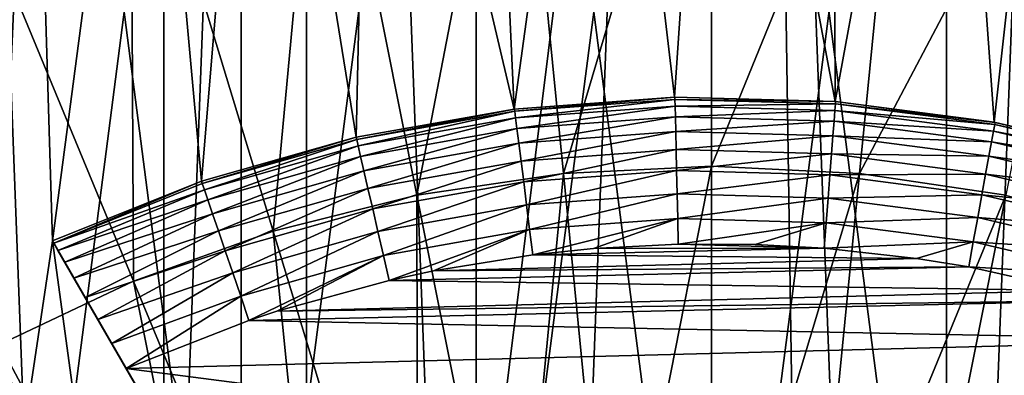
# Model space of a CAD drawing. Header units: metres. Extents: x -30 to 30, y -76 to 64.
# Tile 406 of 541: x -0.942 to 0.399, y 50.271 to 50.755. Entities that reach past the tile are written whole.
import ezdxf

# ---------------------------------------------------------------- set-up
doc = ezdxf.new("R2010")
doc.units = ezdxf.units.M
doc.layers.add('solid_508511', color=7, linetype='CONTINUOUS')

msp = doc.modelspace()

# ---------------------------------------------------------------- linework, layer by layer
at = {"layer": 'solid_508511'}
for points in [[(-1.425745, 10.251329, 22.955767), (-0.713039, 10.325402, 22.988945), (-1.337299, 57.5, 22.961088)], [(-1.337299, 57.5, 22.961088), (0, 10.35, 23), (0, 57.5, 23)], [(-0.713039, 10.325402, 22.988945), (0, 10.35, 23), (-1.337299, 57.5, 22.961088)], [(0.713028, 10.325403, 22.988945), (1.337299, 57.5, 22.961088), (0, 57.5, 23)], [(0, 10.35, 23), (0.713028, 10.325403, 22.988945), (0, 57.5, 23)], [(-0.551211, 39.999996, -6.476586), (-0.551211, 54.5, -6.47658), (-1.098508, 54.5, -6.406504)], [(-1.098375, 39.999996, -6.406526), (-0.551211, 39.999996, -6.476586), (-1.098508, 54.5, -6.406504)], [(-1.098376, 39.999996, 6.406526), (-1.098508, 54.5, 6.406504), (-0.551211, 54.5, 6.47658)], [(-0.551212, 39.999996, 6.476586), (-1.098376, 39.999996, 6.406526), (-0.551211, 54.5, 6.47658)], [(-0.551212, 39.999996, 6.476586), (0, 54.5, 6.5), (0, 40, 6.5)], [(-0.551212, 39.999996, 6.476586), (-0.551211, 54.5, 6.47658), (0, 54.5, 6.5)], [(-0.551211, 54.5, -6.47658), (0, 40, -6.5), (0, 54.5, -6.5)], [(-0.551211, 39.999996, -6.476586), (0, 40, -6.5), (-0.551211, 54.5, -6.47658)], [(0.551211, 54.5, 6.47658), (0.551211, 39.999996, 6.476586), (0, 40, 6.5)], [(0, 54.5, 6.5), (0.551211, 54.5, 6.47658), (0, 40, 6.5)], [(0, 54.5, -6.5), (0, 40, -6.5), (0.551212, 39.999996, -6.476586)], [(0.551211, 54.5, -6.47658), (0, 54.5, -6.5), (0.551212, 39.999996, -6.476586)], [(-0.745352, 52.5, 9.470714), (-1.485397, 46.5, 9.383155), (-1.486151, 52.5, 9.383035)], [(-0.745352, 52.5, 9.470714), (-0.744993, 46.5, 9.470744), (-1.485397, 46.5, 9.383155)], [(-0.745352, 52.5, 9.470714), (0, 52.5, 9.5), (-0.744993, 46.5, 9.470744)], [(0, 52.5, 9.5), (0, 46.5, 9.5), (-0.744993, 46.5, 9.470744)], [(0.745352, 52.5, 9.470714), (0, 46.5, 9.5), (0, 52.5, 9.5)], [(0.744993, 46.5, 9.470744), (0, 46.5, 9.5), (0.745352, 52.5, 9.470714)], [(-0.63999, 52, -7.72353), (-0.639964, 49.53109, -7.723532), (-0.958742, 49.53109, -7.690469)], [(-0.958618, 52, -7.690485), (-0.63999, 52, -7.72353), (-0.958742, 49.53109, -7.690469)], [(-0.958618, 52, 7.690485), (-0.958742, 49.53109, 7.690469), (-0.639964, 49.53109, 7.723532)], [(-0.63999, 52, 7.72353), (-0.958618, 52, 7.690485), (-0.639964, 49.53109, 7.723532)], [(-0.63999, 52, -7.72353), (-0.320269, 52, -7.74338), (-0.639964, 49.53109, -7.723532)], [(-0.320269, 52, 7.74338), (-0.63999, 52, 7.72353), (-0.639964, 49.53109, 7.723532)], [(-0.320269, 52, -7.74338), (-0.320136, 49.53109, -7.743385), (-0.639964, 49.53109, -7.723532)], [(-0.320269, 52, 7.74338), (-0.639964, 49.53109, 7.723532), (-0.320136, 49.53109, 7.743385)], [(-0.320269, 52, -7.74338), (0, 52, -7.75), (-0.320136, 49.53109, -7.743385)], [(-0.320269, 52, 7.74338), (-0.320136, 49.53109, 7.743385), (0, 49.53109, 7.75)], [(0, 52, 7.75), (-0.320269, 52, 7.74338), (0, 49.53109, 7.75)], [(0, 52, -7.75), (0, 49.53109, -7.75), (-0.320136, 49.53109, -7.743385)], [(0.320269, 52, -7.74338), (0, 49.53109, -7.75), (0, 52, -7.75)], [(0.320269, 52, -7.74338), (0.320136, 49.53109, -7.743385), (0, 49.53109, -7.75)], [(0.320136, 49.53109, 7.743385), (0, 52, 7.75), (0, 49.53109, 7.75)], [(0.320269, 52, 7.74338), (0, 52, 7.75), (0.320136, 49.53109, 7.743385)], [(0.320269, 52, 7.74338), (0.320136, 49.53109, 7.743385), (0.639964, 49.53109, 7.723532)], [(0.320269, 52, -7.74338), (0.639964, 49.53109, -7.723532), (0.320136, 49.53109, -7.743385)], [(0.63999, 52, 7.72353), (0.320269, 52, 7.74338), (0.639964, 49.53109, 7.723532)], [(0.320269, 52, -7.74338), (0.63999, 52, -7.72353), (0.639964, 49.53109, -7.723532)], [(-0.150188, 51.496235, -19.5), (-0.307553, 51.484192, -19.5), (-0.26845, 50.633175, -19.5)], [(-0.150188, 51.496235, -19.5), (-0.26845, 50.633175, -19.5), (-0.050342, 50.64941, -19.5)], [(0.007592, 51.499989, -19.5), (-0.150188, 51.496235, -19.5), (-0.050342, 50.64941, -19.5)], [(0.007592, 51.499989, -19.5), (-0.050342, 50.64941, -19.5), (0.168288, 50.643402, -19.5)], [(0.165326, 51.495441, -19.5), (0.007592, 51.499989, -19.5), (0.168288, 50.643402, -19.5)], [(0.322666, 51.482594, -19.5), (0.165326, 51.495441, -19.5), (0.168288, 50.643402, -19.5)], [(-0.307553, 51.484192, -19.5), (-0.464041, 51.463894, -19.5), (-0.26845, 50.633175, -19.5)], [(0.322666, 51.482594, -19.5), (0.168288, 50.643402, -19.5), (0.385091, 50.615231, -19.5)], [(0.479046, 51.461506, -19.5), (0.322666, 51.482594, -19.5), (0.385091, 50.615231, -19.5)], [(-0.464041, 51.463894, -19.5), (-0.619308, 51.435379, -19.5), (-0.483697, 50.594883, -19.5)], [(-0.464041, 51.463894, -19.5), (-0.483697, 50.594883, -19.5), (-0.26845, 50.633175, -19.5)], [(0.479046, 51.461506, -19.5), (0.385091, 50.615231, -19.5), (0.597999, 50.565163, -19.5)], [(-0.619308, 51.435379, -19.5), (-0.772795, 51.398754, -19.5), (-0.694027, 50.534901, -19.5)], [(-0.619308, 51.435379, -19.5), (-0.694027, 50.534901, -19.5), (-0.483697, 50.594883, -19.5)], [(-0.772795, 51.398754, -19.5), (-0.924134, 51.354115, -19.5), (-0.897134, 50.45388, -19.5)], [(-0.772795, 51.398754, -19.5), (-0.897134, 50.45388, -19.5), (-0.694027, 50.534901, -19.5)], [(-0.924134, 51.354115, -19.5), (-1.073009, 51.301544, -19.5), (-0.992122, 49.818405, -19.5)], [(-0.924134, 51.354115, -19.5), (-0.992122, 49.818405, -19.5), (-0.897134, 50.45388, -19.5)], [(-0.201467, 50.545532, -23.76483), (-0.266899, 51.209873, -23.58305), (0, 51.222984, -23.58305)], [(0, 50.555431, -23.76483), (-0.201467, 50.545532, -23.76483), (0, 51.222984, -23.58305)], [(0, 50.555431, -23.76483), (0, 51.222984, -23.58305), (0.266899, 51.209873, -23.58305)], [(-0.400994, 50.515934, -23.76483), (-0.531228, 51.170662, -23.58305), (-0.266899, 51.209873, -23.58305)], [(-0.201467, 50.545532, -23.76483), (-0.400994, 50.515934, -23.76483), (-0.266899, 51.209873, -23.58305)], [(0.201467, 50.545532, -23.76483), (0, 50.555431, -23.76483), (0.266899, 51.209873, -23.58305)], [(0.201467, 50.545532, -23.76483), (0.266899, 51.209873, -23.58305), (0.531228, 51.170662, -23.58305)], [(-0.59666, 50.466923, -23.76483), (-0.790441, 51.105732, -23.58305), (-0.531228, 51.170662, -23.58305)], [(-0.400994, 50.515934, -23.76483), (-0.59666, 50.466923, -23.76483), (-0.531228, 51.170662, -23.58305)], [(0.400994, 50.515934, -23.76483), (0.201467, 50.545532, -23.76483), (0.531228, 51.170662, -23.58305)], [(-0.786579, 50.398972, -23.76483), (-1.042041, 51.015709, -23.58305), (-0.790441, 51.105732, -23.58305)], [(-0.59666, 50.466923, -23.76483), (-0.786579, 50.398972, -23.76483), (-0.790441, 51.105732, -23.58305)], [(-0.786579, 50.398972, -23.76483), (-0.968923, 50.312729, -23.76483), (-1.042041, 51.015709, -23.58305)], [(-0.050342, 50.64941, -19.5), (-0.26845, 50.633175, -19.5), (-0.267985, 50.633232, -22.799999)], [(-0.267607, 50.630219, -22.83473), (-0.049686, 50.649426, -22.799999), (-0.267985, 50.633232, -22.799999)], [(-0.050342, 50.64941, -19.5), (-0.267985, 50.633232, -22.799999), (-0.049686, 50.649426, -22.799999)], [(-0.267607, 50.630219, -22.83473), (-0.049615, 50.646389, -22.83473), (-0.049686, 50.649426, -22.799999)], [(-0.267607, 50.630219, -22.83473), (-0.266482, 50.621265, -22.868404), (-0.049615, 50.646389, -22.83473)], [(-0.266482, 50.621265, -22.868404), (-0.049407, 50.637367, -22.868404), (-0.049615, 50.646389, -22.83473)], [(-0.266482, 50.621265, -22.868404), (-0.264645, 50.606647, -22.9), (-0.049407, 50.637367, -22.868404)], [(-0.264645, 50.606647, -22.9), (-0.049066, 50.622639, -22.9), (-0.049407, 50.637367, -22.868404)], [(0.168288, 50.643402, -19.5), (-0.050342, 50.64941, -19.5), (-0.049686, 50.649426, -22.799999)], [(-0.049615, 50.646389, -22.83473), (0.169129, 50.643337, -22.799999), (-0.049686, 50.649426, -22.799999)], [(0.168288, 50.643402, -19.5), (-0.049686, 50.649426, -22.799999), (0.169129, 50.643337, -22.799999)], [(-0.049615, 50.646389, -22.83473), (0.16889, 50.640308, -22.83473), (0.169129, 50.643337, -22.799999)], [(-0.049615, 50.646389, -22.83473), (-0.049407, 50.637367, -22.868404), (0.16889, 50.640308, -22.83473)], [(-0.049407, 50.637367, -22.868404), (0.16818, 50.631313, -22.868404), (0.16889, 50.640308, -22.83473)], [(-0.049407, 50.637367, -22.868404), (-0.049066, 50.622639, -22.9), (0.16818, 50.631313, -22.868404)], [(0.16889, 50.640308, -22.83473), (0.16818, 50.631313, -22.868404), (0.385645, 50.612041, -22.83473)], [(0.385091, 50.615231, -19.5), (0.168288, 50.643402, -19.5), (0.169129, 50.643337, -22.799999)], [(0.16889, 50.640308, -22.83473), (0.386191, 50.615032, -22.799999), (0.169129, 50.643337, -22.799999)], [(0.16889, 50.640308, -22.83473), (0.385645, 50.612041, -22.83473), (0.386191, 50.615032, -22.799999)], [(0.385091, 50.615231, -19.5), (0.169129, 50.643337, -22.799999), (0.386191, 50.615032, -22.799999)], [(-0.26845, 50.633175, -19.5), (-0.483697, 50.594883, -19.5), (-0.483507, 50.594929, -22.799999)], [(-0.482824, 50.591969, -22.83473), (-0.267985, 50.633232, -22.799999), (-0.483507, 50.594929, -22.799999)], [(-0.26845, 50.633175, -19.5), (-0.483507, 50.594929, -22.799999), (-0.267985, 50.633232, -22.799999)], [(-0.482824, 50.591969, -22.83473), (-0.267607, 50.630219, -22.83473), (-0.267985, 50.633232, -22.799999)], [(-0.482824, 50.591969, -22.83473), (-0.480795, 50.583176, -22.868404), (-0.267607, 50.630219, -22.83473)], [(-0.480795, 50.583176, -22.868404), (-0.266482, 50.621265, -22.868404), (-0.267607, 50.630219, -22.83473)], [(-0.049066, 50.622639, -22.9), (0.167021, 50.616627, -22.9), (0.16818, 50.631313, -22.868404)], [(0.16818, 50.631313, -22.868404), (0.167021, 50.616627, -22.9), (0.384024, 50.603165, -22.868404)], [(0.16818, 50.631313, -22.868404), (0.384024, 50.603165, -22.868404), (0.385645, 50.612041, -22.83473)], [(-0.480795, 50.583176, -22.868404), (-0.477481, 50.568817, -22.9), (-0.266482, 50.621265, -22.868404)], [(-0.477481, 50.568817, -22.9), (-0.264645, 50.606647, -22.9), (-0.266482, 50.621265, -22.868404)], [(-0.264645, 50.606647, -22.9), (-0.262153, 50.586807, -22.928558), (-0.049066, 50.622639, -22.9)], [(-0.262153, 50.586807, -22.928558), (-0.048604, 50.602646, -22.928558), (-0.049066, 50.622639, -22.9)], [(-0.049066, 50.622639, -22.9), (-0.048604, 50.602646, -22.928558), (0.167021, 50.616627, -22.9)], [(-0.048604, 50.602646, -22.928558), (0.165448, 50.596691, -22.928558), (0.167021, 50.616627, -22.9)], [(0.167021, 50.616627, -22.9), (0.165448, 50.596691, -22.928558), (0.381378, 50.588673, -22.9)], [(0.167021, 50.616627, -22.9), (0.381378, 50.588673, -22.9), (0.384024, 50.603165, -22.868404)], [(0.385645, 50.612041, -22.83473), (0.384024, 50.603165, -22.868404), (0.598402, 50.561882, -22.83473)], [(0.597999, 50.565163, -19.5), (0.385091, 50.615231, -19.5), (0.386191, 50.615032, -22.799999)], [(0.385645, 50.612041, -22.83473), (0.599249, 50.5648, -22.799999), (0.386191, 50.615032, -22.799999)], [(0.385645, 50.612041, -22.83473), (0.598402, 50.561882, -22.83473), (0.599249, 50.5648, -22.799999)], [(0.597999, 50.565163, -19.5), (0.386191, 50.615032, -22.799999), (0.599249, 50.5648, -22.799999)], [(-0.477481, 50.568817, -22.9), (-0.472984, 50.549335, -22.928558), (-0.264645, 50.606647, -22.9)], [(-0.472984, 50.549335, -22.928558), (-0.262153, 50.586807, -22.928558), (-0.264645, 50.606647, -22.9)], [(-0.262153, 50.586807, -22.928558), (-0.25908, 50.562347, -22.953209), (-0.048604, 50.602646, -22.928558)], [(-0.25908, 50.562347, -22.953209), (-0.048035, 50.578003, -22.953209), (-0.048604, 50.602646, -22.928558)], [(-0.048604, 50.602646, -22.928558), (-0.048035, 50.578003, -22.953209), (0.165448, 50.596691, -22.928558)], [(-0.048035, 50.578003, -22.953209), (0.163509, 50.572117, -22.953209), (0.165448, 50.596691, -22.928558)], [(0.165448, 50.596691, -22.928558), (0.163509, 50.572117, -22.953209), (0.377786, 50.569, -22.928558)], [(0.165448, 50.596691, -22.928558), (0.377786, 50.569, -22.928558), (0.381378, 50.588673, -22.9)], [(0.384024, 50.603165, -22.868404), (0.381378, 50.588673, -22.9), (0.595887, 50.553215, -22.868404)], [(0.384024, 50.603165, -22.868404), (0.595887, 50.553215, -22.868404), (0.598402, 50.561882, -22.83473)], [(-0.483697, 50.594883, -19.5), (-0.694027, 50.534901, -19.5), (-0.694017, 50.534904, -22.799999)], [(-0.483507, 50.594929, -22.799999), (-0.694017, 50.534904, -22.799999), (-0.693036, 50.532028, -22.83473)], [(-0.483697, 50.594883, -19.5), (-0.694017, 50.534904, -22.799999), (-0.483507, 50.594929, -22.799999)], [(-0.482824, 50.591969, -22.83473), (-0.483507, 50.594929, -22.799999), (-0.693036, 50.532028, -22.83473)], [(-0.482824, 50.591969, -22.83473), (-0.693036, 50.532028, -22.83473), (-0.690123, 50.523491, -22.868404)], [(-0.482824, 50.591969, -22.83473), (-0.690123, 50.523491, -22.868404), (-0.480795, 50.583176, -22.868404)], [(-0.472984, 50.549335, -22.928558), (-0.467441, 50.525314, -22.953209), (-0.262153, 50.586807, -22.928558)], [(-0.467441, 50.525314, -22.953209), (-0.25908, 50.562347, -22.953209), (-0.262153, 50.586807, -22.928558)], [(0.381378, 50.588673, -22.9), (0.377786, 50.569, -22.928558), (0.591781, 50.539066, -22.9)], [(0.381378, 50.588673, -22.9), (0.591781, 50.539066, -22.9), (0.595887, 50.553215, -22.868404)], [(-0.480795, 50.583176, -22.868404), (-0.690123, 50.523491, -22.868404), (-0.685368, 50.509544, -22.9)], [(-0.480795, 50.583176, -22.868404), (-0.685368, 50.509544, -22.9), (-0.477481, 50.568817, -22.9)], [(-0.25908, 50.562347, -22.953209), (-0.255521, 50.534012, -22.973206), (-0.048035, 50.578003, -22.953209)], [(-0.255521, 50.534012, -22.973206), (-0.047375, 50.549454, -22.973206), (-0.048035, 50.578003, -22.953209)], [(-0.048035, 50.578003, -22.953209), (-0.047375, 50.549454, -22.973206), (0.163509, 50.572117, -22.953209)], [(-0.047375, 50.549454, -22.973206), (0.161263, 50.543648, -22.973206), (0.163509, 50.572117, -22.953209)], [(0.163509, 50.572117, -22.953209), (0.161263, 50.543648, -22.973206), (0.373358, 50.54475, -22.953209)], [(0.163509, 50.572117, -22.953209), (0.373358, 50.54475, -22.953209), (0.377786, 50.569, -22.928558)], [(-0.477481, 50.568817, -22.9), (-0.685368, 50.509544, -22.9), (-0.678913, 50.49062, -22.928558)], [(-0.477481, 50.568817, -22.9), (-0.678913, 50.49062, -22.928558), (-0.472984, 50.549335, -22.928558)], [(-0.467441, 50.525314, -22.953209), (-0.461018, 50.49749, -22.973206), (-0.25908, 50.562347, -22.953209)], [(-0.461018, 50.49749, -22.973206), (-0.255521, 50.534012, -22.973206), (-0.25908, 50.562347, -22.953209)], [(0.377786, 50.569, -22.928558), (0.373358, 50.54475, -22.953209), (0.586208, 50.519863, -22.928558)], [(0.377786, 50.569, -22.928558), (0.586208, 50.519863, -22.928558), (0.591781, 50.539066, -22.9)], [(-0.472984, 50.549335, -22.928558), (-0.678913, 50.49062, -22.928558), (-0.670955, 50.467289, -22.953209)], [(-0.472984, 50.549335, -22.928558), (-0.670955, 50.467289, -22.953209), (-0.467441, 50.525314, -22.953209)], [(-0.268443, 49.849556, -23.895369), (-0.400994, 50.515934, -23.76483), (-0.201467, 50.545532, -23.76483)], [(-0.134871, 49.86937, -23.895369), (-0.268443, 49.849556, -23.895369), (-0.201467, 50.545532, -23.76483)], [(-0.255521, 50.534012, -22.973206), (-0.251583, 50.502663, -22.987938), (-0.047375, 50.549454, -22.973206)], [(-0.251583, 50.502663, -22.987938), (-0.046644, 50.517864, -22.987938), (-0.047375, 50.549454, -22.973206)], [(-0.134871, 49.86937, -23.895369), (-0.201467, 50.545532, -23.76483), (0, 50.555431, -23.76483)], [(0, 49.875996, -23.895369), (-0.134871, 49.86937, -23.895369), (0, 50.555431, -23.76483)], [(-0.047375, 50.549454, -22.973206), (-0.046644, 50.517864, -22.987938), (0.161263, 50.543648, -22.973206)], [(-0.046644, 50.517864, -22.987938), (0.158777, 50.51215, -22.987938), (0.161263, 50.543648, -22.973206)], [(0, 49.875996, -23.895369), (0, 50.555431, -23.76483), (0.201467, 50.545532, -23.76483)], [(0.134871, 49.86937, -23.895369), (0, 49.875996, -23.895369), (0.201467, 50.545532, -23.76483)], [(0.134871, 49.86937, -23.895369), (0.201467, 50.545532, -23.76483), (0.400994, 50.515934, -23.76483)], [(0.161263, 50.543648, -22.973206), (0.158777, 50.51215, -22.987938), (0.368229, 50.516659, -22.973206)], [(0.161263, 50.543648, -22.973206), (0.368229, 50.516659, -22.973206), (0.373358, 50.54475, -22.953209)], [(0.373358, 50.54475, -22.953209), (0.368229, 50.516659, -22.973206), (0.579337, 50.496189, -22.953209)], [(0.373358, 50.54475, -22.953209), (0.579337, 50.496189, -22.953209), (0.586208, 50.519863, -22.928558)], [(-0.694017, 50.534904, -22.799999), (-0.897134, 50.45388, -19.5), (-0.897134, 50.45388, -22.799999)], [(-0.694027, 50.534901, -19.5), (-0.897134, 50.45388, -19.5), (-0.694017, 50.534904, -22.799999)], [(-0.694017, 50.534904, -22.799999), (-0.897134, 50.45388, -22.799999), (-0.895214, 50.450558, -22.838911)], [(-0.693036, 50.532028, -22.83473), (-0.694017, 50.534904, -22.799999), (-0.895214, 50.450558, -22.838911)], [(-0.690123, 50.523491, -22.868404), (-0.693036, 50.532028, -22.83473), (-0.895214, 50.450558, -22.838911)], [(-0.461018, 50.49749, -22.973206), (-0.453913, 50.466702, -22.987938), (-0.255521, 50.534012, -22.973206)], [(-0.453913, 50.466702, -22.987938), (-0.251583, 50.502663, -22.987938), (-0.255521, 50.534012, -22.973206)], [(-0.690123, 50.523491, -22.868404), (-0.895214, 50.450558, -22.838911), (-0.88952, 50.440693, -22.876381)], [(-0.685368, 50.509544, -22.9), (-0.690123, 50.523491, -22.868404), (-0.88952, 50.440693, -22.876381)], [(-0.467441, 50.525314, -22.953209), (-0.670955, 50.467289, -22.953209), (-0.661737, 50.440258, -22.973206)], [(-0.467441, 50.525314, -22.953209), (-0.661737, 50.440258, -22.973206), (-0.461018, 50.49749, -22.973206)], [(-0.251583, 50.502663, -22.987938), (-0.247385, 50.469254, -22.996962), (-0.046644, 50.517864, -22.987938)], [(-0.247385, 50.469254, -22.996962), (-0.045866, 50.4842, -22.996962), (-0.046644, 50.517864, -22.987938)], [(-0.046644, 50.517864, -22.987938), (-0.045866, 50.4842, -22.996962), (0.158777, 50.51215, -22.987938)], [(0.158777, 50.51215, -22.987938), (0.362553, 50.485577, -22.987938), (0.368229, 50.516659, -22.973206)], [(0.368229, 50.516659, -22.973206), (0.362553, 50.485577, -22.987938), (0.571377, 50.468761, -22.973206)], [(0.368229, 50.516659, -22.973206), (0.571377, 50.468761, -22.973206), (0.579337, 50.496189, -22.953209)], [(-0.685368, 50.509544, -22.9), (-0.88952, 50.440693, -22.876381), (-0.880279, 50.424686, -22.910894)], [(-0.678913, 50.49062, -22.928558), (-0.685368, 50.509544, -22.9), (-0.880279, 50.424686, -22.910894)], [(-0.39943, 49.816746, -23.895369), (-0.59666, 50.466923, -23.76483), (-0.400994, 50.515934, -23.76483)], [(-0.268443, 49.849556, -23.895369), (-0.39943, 49.816746, -23.895369), (-0.400994, 50.515934, -23.76483)], [(-0.045866, 50.4842, -22.996962), (0.156128, 50.47858, -22.996962), (0.158777, 50.51215, -22.987938)], [(0.268443, 49.849556, -23.895369), (0.134871, 49.86937, -23.895369), (0.400994, 50.515934, -23.76483)], [(0.158777, 50.51215, -22.987938), (0.156128, 50.47858, -22.996962), (0.362553, 50.485577, -22.987938)], [(0.268443, 49.849556, -23.895369), (0.400994, 50.515934, -23.76483), (0.59666, 50.466923, -23.76483)], [(-0.678913, 50.49062, -22.928558), (-0.880279, 50.424686, -22.910894), (-0.867808, 50.403088, -22.941231)], [(-0.670955, 50.467289, -22.953209), (-0.678913, 50.49062, -22.928558), (-0.867808, 50.403088, -22.941231)], [(-0.461018, 50.49749, -22.973206), (-0.661737, 50.440258, -22.973206), (-0.651538, 50.410355, -22.987938)], [(-0.461018, 50.49749, -22.973206), (-0.651538, 50.410355, -22.987938), (-0.453913, 50.466702, -22.987938)], [(-0.453913, 50.466702, -22.987938), (-0.44634, 50.433891, -22.996962), (-0.251583, 50.502663, -22.987938)], [(-0.44634, 50.433891, -22.996962), (-0.247385, 50.469254, -22.996962), (-0.251583, 50.502663, -22.987938)], [(-0.247385, 50.469254, -22.996962), (-0.243023, 50.434795, -23), (-0.045866, 50.4842, -22.996962)], [(-0.045866, 50.4842, -22.996962), (-0.243023, 50.434795, -23), (-0.160371, 50.443394, -23)], [(-0.045866, 50.4842, -22.996962), (-0.160371, 50.443394, -23), (-0.045068, 50.449478, -23)], [(-0.045866, 50.4842, -22.996962), (-0.045068, 50.449478, -23), (0.156128, 50.47858, -22.996962)], [(0.156128, 50.47858, -22.996962), (-0.045068, 50.449478, -23), (0.059701, 50.449085, -23)], [(0.156128, 50.47858, -22.996962), (0.059701, 50.449085, -23), (0.153365, 50.443958, -23)], [(0.156128, 50.47858, -22.996962), (0.153365, 50.443958, -23), (0.356504, 50.45245, -22.996962)], [(0.156128, 50.47858, -22.996962), (0.356504, 50.45245, -22.996962), (0.362553, 50.485577, -22.987938)], [(0.362553, 50.485577, -22.987938), (0.356504, 50.45245, -22.996962), (0.562571, 50.438419, -22.987938)], [(0.362553, 50.485577, -22.987938), (0.562571, 50.438419, -22.987938), (0.571377, 50.468761, -22.973206)], [(-0.670955, 50.467289, -22.953209), (-0.867808, 50.403088, -22.941231), (-0.852587, 50.376724, -22.966162)], [(-0.661737, 50.440258, -22.973206), (-0.670955, 50.467289, -22.953209), (-0.852587, 50.376724, -22.966162)], [(-0.52657, 49.771252, -23.895369), (-0.786579, 50.398972, -23.76483), (-0.59666, 50.466923, -23.76483)], [(-0.453913, 50.466702, -22.987938), (-0.651538, 50.410355, -22.987938), (-0.640668, 50.378483, -22.996962)], [(-0.453913, 50.466702, -22.987938), (-0.640668, 50.378483, -22.996962), (-0.44634, 50.433891, -22.996962)], [(-0.39943, 49.816746, -23.895369), (-0.52657, 49.771252, -23.895369), (-0.59666, 50.466923, -23.76483)], [(-0.44634, 50.433891, -22.996962), (-0.43857, 50.400036, -23), (-0.247385, 50.469254, -22.996962)], [(-0.247385, 50.469254, -22.996962), (-0.43857, 50.400036, -23), (-0.378455, 50.412922, -23)], [(-0.247385, 50.469254, -22.996962), (-0.378455, 50.412922, -23), (-0.243023, 50.434795, -23)], [(0.39943, 49.816746, -23.895369), (0.268443, 49.849556, -23.895369), (0.59666, 50.466923, -23.76483)], [(-0.824999, 49.92894, -19.5), (-0.897134, 50.45388, -19.5), (-0.992122, 49.818405, -19.5)], [(-0.897134, 50.45388, -22.799999), (-0.542523, 49.839676, -21.534805), (-0.443743, 49.668587, -23)], [(-0.895214, 50.450558, -22.838911), (-0.897134, 50.45388, -22.799999), (-0.443743, 49.668587, -23)], [(-0.897134, 50.45388, -19.5), (-0.645712, 50.018406, -20), (-0.542523, 49.839676, -21.534805)], [(-0.897134, 50.45388, -22.799999), (-0.897134, 50.45388, -19.5), (-0.542523, 49.839676, -21.534805)], [(-0.897134, 50.45388, -19.5), (-0.645712, 50.018406, -19.5), (-0.645712, 50.018406, -20)], [(-0.824999, 49.92894, -19.5), (-0.645712, 50.018406, -19.5), (-0.897134, 50.45388, -19.5)], [(-0.88952, 50.440693, -22.876381), (-0.895214, 50.450558, -22.838911), (-0.443743, 49.668587, -23)], [(0.153365, 50.443958, -23), (-0.045068, 50.449478, -23), (-0.160371, 50.443394, -23)], [(0.153365, 50.443958, -23), (0.059701, 50.449085, -23), (-0.045068, 50.449478, -23)], [(0.356504, 50.45245, -22.996962), (0.153365, 50.443958, -23), (0.279068, 50.429928, -23)], [(0.356504, 50.45245, -22.996962), (0.279068, 50.429928, -23), (0.350318, 50.41827, -23)], [(0.356504, 50.45245, -22.996962), (0.350318, 50.41827, -23), (0.553185, 50.406078, -22.996962)], [(0.356504, 50.45245, -22.996962), (0.553185, 50.406078, -22.996962), (0.562571, 50.438419, -22.987938)], [(-0.880279, 50.424686, -22.910894), (-0.88952, 50.440693, -22.876381), (-0.443743, 49.668587, -23)], [(-0.661737, 50.440258, -22.973206), (-0.852587, 50.376724, -22.966162), (-0.835217, 50.346638, -22.98469)], [(-0.651538, 50.410355, -22.987938), (-0.661737, 50.440258, -22.973206), (-0.835217, 50.346638, -22.98469)], [(0.153365, 50.443958, -23), (-0.160371, 50.443394, -23), (-0.243023, 50.434795, -23)], [(0.279068, 50.429928, -23), (0.153365, 50.443958, -23), (-0.243023, 50.434795, -23)], [(-0.867808, 50.403088, -22.941231), (-0.880279, 50.424686, -22.910894), (-0.443743, 49.668587, -23)], [(-0.44634, 50.433891, -22.996962), (-0.640668, 50.378483, -22.996962), (-0.629554, 50.345577, -23)], [(-0.44634, 50.433891, -22.996962), (-0.629554, 50.345577, -23), (-0.591718, 50.358051, -23)], [(-0.44634, 50.433891, -22.996962), (-0.591718, 50.358051, -23), (-0.43857, 50.400036, -23)], [(0.279068, 50.429928, -23), (-0.243023, 50.434795, -23), (-0.378455, 50.412922, -23)], [(0.350318, 50.41827, -23), (0.279068, 50.429928, -23), (-0.378455, 50.412922, -23)], [(-0.651538, 50.410355, -22.987938), (-0.835217, 50.346638, -22.98469), (-0.816315, 50.3139, -22.996136)], [(-0.640668, 50.378483, -22.996962), (-0.651538, 50.410355, -22.987938), (-0.816315, 50.3139, -22.996136)], [(0.350318, 50.41827, -23), (-0.378455, 50.412922, -23), (-0.43857, 50.400036, -23)], [(0.494882, 50.386154, -23), (0.350318, 50.41827, -23), (-0.43857, 50.400036, -23)], [(0.553185, 50.406078, -22.996962), (0.350318, 50.41827, -23), (0.494882, 50.386154, -23)], [(-0.648639, 49.71352, -23.895369), (-0.968923, 50.312729, -23.76483), (-0.786579, 50.398972, -23.76483)], [(-0.852587, 50.376724, -22.966162), (-0.867808, 50.403088, -22.941231), (-0.443743, 49.668587, -23)], [(-0.52657, 49.771252, -23.895369), (-0.648639, 49.71352, -23.895369), (-0.786579, 50.398972, -23.76483)], [(0.494882, 50.386154, -23), (-0.43857, 50.400036, -23), (-0.591718, 50.358051, -23)], [(0.543617, 50.372692, -23), (0.494882, 50.386154, -23), (-0.591718, 50.358051, -23)], [(-0.835217, 50.346638, -22.98469), (-0.852587, 50.376724, -22.966162), (-0.443743, 49.668587, -23)], [(-0.640668, 50.378483, -22.996962), (-0.816315, 50.3139, -22.996136), (-0.796653, 50.279842, -23)], [(-0.640668, 50.378483, -22.996962), (-0.796653, 50.279842, -23), (-0.629554, 50.345577, -23)], [(0.543617, 50.372692, -23), (-0.591718, 50.358051, -23), (-0.629554, 50.345577, -23)], [(0.703585, 50.318645, -23), (0.543617, 50.372692, -23), (-0.629554, 50.345577, -23)], [(-0.816315, 50.3139, -22.996136), (-0.835217, 50.346638, -22.98469), (-0.443743, 49.668587, -23)], [(0.703585, 50.318645, -23), (-0.629554, 50.345577, -23), (-0.796653, 50.279842, -23)], [(1.2232, 50.018646, -23), (0.703585, 50.318645, -23), (-0.796653, 50.279842, -23)], [(-0.764461, 49.644096, -23.895369), (-1.141936, 50.209026, -23.76483), (-0.968923, 50.312729, -23.76483)], [(-0.648639, 49.71352, -23.895369), (-0.764461, 49.644096, -23.895369), (-0.968923, 50.312729, -23.76483)], [(-0.816315, 50.3139, -22.996136), (-0.443743, 49.668587, -23), (-0.796653, 50.279842, -23)], [(1.2232, 50.018646, -23), (-0.796653, 50.279842, -23), (-0.443743, 49.668587, -23)]]:
    msp.add_3dface(points, dxfattribs=at)

doc.saveas('drawing.dxf')
